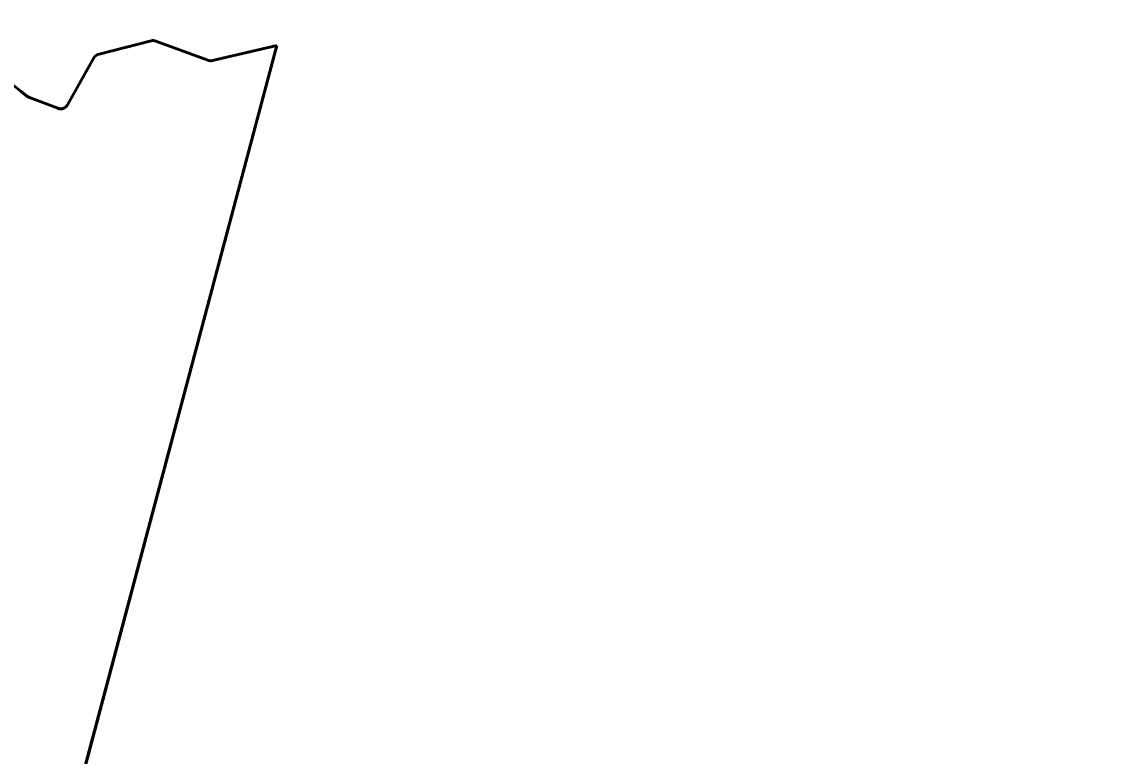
# Model space of a CAD drawing. Extents: x -1643653 to 4543381, y 1624270 to 13878484.
# Drawn here: x 803485 to 804830, y 9016962 to 9017875 of the extents above; entities that cross this region are included whole.
import ezdxf

# ---------------------------------------------------------------- set-up
doc = ezdxf.new("R2010")
doc.units = 0
doc.header["$LTSCALE"] = 160
doc.layers.add('60', color=7, linetype='Continuous', lineweight=13)

msp = doc.modelspace()

# ---------------------------------------------------------------- linework, layer by layer
at = {"layer": '60', "lineweight": 53}
for p, q in [((803581, 9017835.1), (803645.8, 9017851.5)), ((803581, 9017835.1), (803645.8, 9017851.5)), ((803651.7, 9017851.1), (803716.4, 9017827.4)), ((803651.7, 9017851.1), (803716.4, 9017827.4)), ((803802.3, 9017845.9), (803484.7, 9016652.3)), ((803722.1, 9017827.1), (803802.3, 9017845.9)), ((803722.1, 9017827.1), (803802.3, 9017845.9)), ((803541.9, 9017772.1), (803574.7, 9017830.3)), ((803541.9, 9017772.1), (803574.7, 9017830.3)), ((803494.6, 9017780.9), (803529.6, 9017767.6)), ((803494.6, 9017780.9), (803529.6, 9017767.6))]:
    msp.add_line(p, q, dxfattribs=at)
for points in [[(803802.3, 9017845.9), (803484.7, 9016652.3), (803484.7, 9016652.3)], [(803450, 9017815.2), (803484.1, 9017788.5), (803491.2, 9017782.9)], [(803450, 9017815.2), (803484.1, 9017788.5), (803491.2, 9017782.9)]]:
    msp.add_lwpolyline(points, dxfattribs=at)
for centre, radius, start, end in [((803648.3, 9017841.8), 10, 69.871, 104.1413), ((803648.3, 9017841.8), 10, 69.871, 104.1413), ((803583.4, 9017825.4), 10, 104.1413, 150.6026), ((803583.4, 9017825.4), 10, 104.1413, 150.6026), ((803719.8, 9017836.8), 10, 249.871, 283.1746), ((803719.8, 9017836.8), 10, 249.871, 283.1746), ((803499.2, 9017793.2), 13.1, 231.8265, 249.1896), ((803499.2, 9017793.2), 13.1, 231.8265, 249.1896), ((803533.2, 9017777), 10, 249.1896, 330.6026), ((803533.2, 9017777), 10, 249.1896, 330.6026)]:
    msp.add_arc(centre, radius, start, end, dxfattribs=at)
at = {"layer": '60', "lineweight": 25}
msp.add_spline([(814781, 9009175.5), (814787.2, 9009173.4), (814796.9, 9009173.4), (814799.4, 9009172.4), (814805.1, 9009174.5), (814805.6, 9009176.5), (814811.7, 9009179.5), (814811.7, 9009179.5), (814801.5, 9009181), (814790.7, 9009181.5), (814784.1, 9009183.1), (814777.4, 9009185.1), (814778.4, 9009175.5)], degree=3, dxfattribs=at)

doc.saveas('drawing.dxf')
